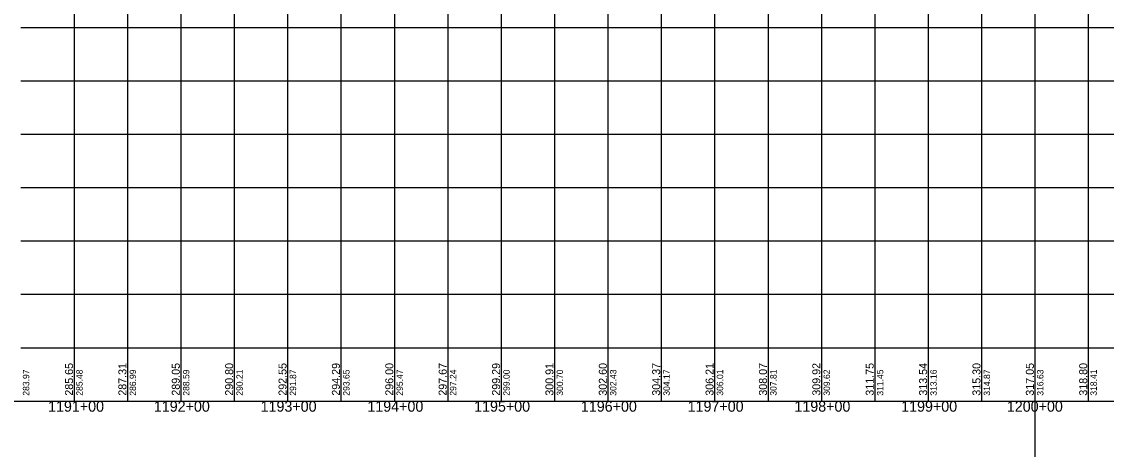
# Model space of a CAD drawing. Extents: x -90830 to 2015517, y -20856 to 836331.
# Drawn here: x 7974 to 8990, y -19432 to -19031 of the extents above; entities that cross this region are included whole.
import ezdxf

# ---------------------------------------------------------------- set-up
doc = ezdxf.new("R2010")
doc.units = 0
for name, color, linetype in [('Level 1', 7, 'Continuous'), ('RD_DDB_Profile_Elev', 7, 'Continuous'), ('RD_DDB_StaTX', 7, 'Continuous'), ('RD_DDB_StripGrade', 7, 'Continuous'), ('RD_GPK_Profile_Cell', 7, 'Continuous')]:
    doc.layers.add(name, color=color, linetype=linetype)

msp = doc.modelspace()

# ---------------------------------------------------------------- linework, layer by layer
at = {"layer": 'Level 1'}
for p, q in [((8923.5, -12693.4), (8923.5, -20856.1)), ((8023.5, -18886.5), (8023.5, -19386.5)), ((8073.5, -18886.5), (8073.5, -19386.5)), ((8123.5, -18886.5), (8123.5, -19386.5)), ((8173.5, -18886.5), (8173.5, -19386.5)), ((8223.5, -18886.5), (8223.5, -19386.5)), ((8273.5, -18886.5), (8273.5, -19386.5)), ((8323.5, -18886.5), (8323.5, -19386.5)), ((8373.5, -18886.5), (8373.5, -19386.5)), ((8423.5, -18886.5), (8423.5, -19386.5)), ((8473.5, -18886.5), (8473.5, -19386.5)), ((8523.5, -18886.5), (8523.5, -19386.5)), ((8573.5, -18886.5), (8573.5, -19386.5)), ((8623.5, -18886.5), (8623.5, -19386.5)), ((8673.5, -18886.5), (8673.5, -19386.5)), ((8723.5, -18886.5), (8723.5, -19386.5)), ((8773.5, -18886.5), (8773.5, -19386.5)), ((8823.5, -18886.5), (8823.5, -19386.5)), ((8873.5, -18886.5), (8873.5, -19386.5)), ((8923.5, -18886.5), (8923.5, -19386.5)), ((8973.5, -18886.5), (8973.5, -19386.5)), ((7973.5, -19036.5), (9573.5, -19036.5)), ((7973.5, -19086.5), (9573.5, -19086.5)), ((7973.5, -19136.5), (9573.5, -19136.5)), ((7973.5, -19186.5), (9573.5, -19186.5)), ((7973.5, -19236.5), (9573.5, -19236.5)), ((7973.5, -19286.5), (9573.5, -19286.5)), ((7973.5, -19336.5), (9573.5, -19336.5)), ((7973.5, -19386.5), (9573.5, -19386.5))]:
    msp.add_line(p, q, dxfattribs=at)
at = {"layer": 'RD_GPK_Profile_Cell'}
msp.add_line((4823.5, -19386.5), (75223.5, -19386.5), dxfattribs=at)

# ---------------------------------------------------------------- texts
at = {"layer": 'RD_DDB_Profile_Elev'}
for s, p in [('285.65', (8022.5, -19381.5)), ('287.31', (8072.5, -19381.5)), ('289.05', (8122.5, -19381.5)), ('290.80', (8172.5, -19381.5)), ('292.55', (8222.5, -19381.5)), ('294.29', (8272.5, -19381.5)), ('296.00', (8322.5, -19381.5)), ('297.67', (8372.5, -19381.5)), ('299.29', (8422.5, -19381.5)), ('300.91', (8472.5, -19381.5)), ('302.60', (8522.5, -19381.5)), ('304.37', (8572.5, -19381.5)), ('306.21', (8622.5, -19381.5)), ('308.07', (8672.5, -19381.5)), ('309.92', (8722.5, -19381.5)), ('311.75', (8772.5, -19381.5)), ('313.54', (8822.5, -19381.5)), ('315.30', (8872.5, -19381.5)), ('317.05', (8922.5, -19381.5)), ('318.80', (8972.5, -19381.5))]:
    msp.add_text(s, height=7.5, rotation=90, dxfattribs=at).set_placement(p)
at = {"layer": 'RD_DDB_StaTX'}
for s, p in [('1191+00', (7999.1, -19396.5)), ('1192+00', (8098.2, -19396.5)), ('1193+00', (8198.2, -19396.5)), ('1194+00', (8298.2, -19396.5)), ('1195+00', (8398.2, -19396.5)), ('1196+00', (8498.2, -19396.5)), ('1197+00', (8598.2, -19396.5)), ('1198+00', (8698.2, -19396.5)), ('1199+00', (8798.2, -19396.5)), ('1200+00', (8897.2, -19396.5))]:
    msp.add_text(s, height=10, dxfattribs=at).set_placement(p)
at = {"layer": 'RD_DDB_StripGrade'}
for s, p in [('283.97', (7981.5, -19381.5)), ('285.48', (8031.5, -19381.5)), ('286.99', (8081.5, -19381.5)), ('288.59', (8131.5, -19381.5)), ('290.21', (8181.5, -19381.5)), ('291.87', (8231.5, -19381.5)), ('293.65', (8281.5, -19381.5)), ('295.47', (8331.5, -19381.5)), ('297.24', (8381.5, -19381.5)), ('299.00', (8431.5, -19381.5)), ('300.70', (8481.5, -19381.5)), ('302.43', (8531.5, -19381.5)), ('304.17', (8581.5, -19381.5)), ('306.01', (8631.5, -19381.5)), ('307.81', (8681.5, -19381.5)), ('309.62', (8731.5, -19381.5)), ('311.45', (8781.5, -19381.5)), ('313.16', (8831.5, -19381.5)), ('314.87', (8881.5, -19381.5)), ('316.63', (8931.5, -19381.5)), ('318.41', (8981.5, -19381.5))]:
    msp.add_text(s, height=6, rotation=90, dxfattribs=at).set_placement(p)

doc.saveas('drawing.dxf')
